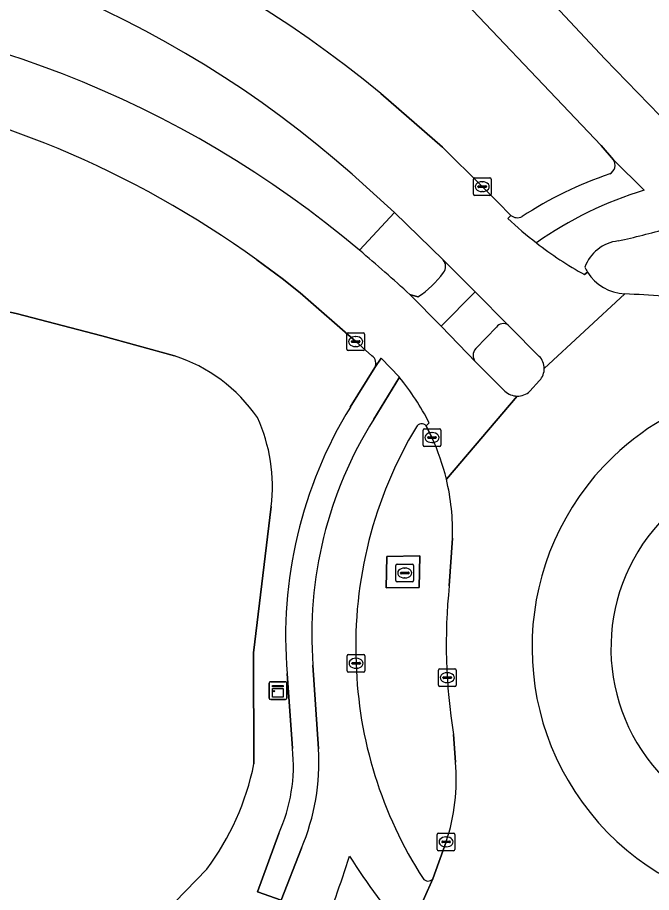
# Model space of a CAD drawing. Extents: x 156141 to 158132, y 385651 to 388333.
# Drawn here: x 156631.44 to 156667.37, y 387006.45 to 387056.07 of the extents above; entities that cross this region are included whole.
import ezdxf

# ---------------------------------------------------------------- set-up
doc = ezdxf.new("R2010")
doc.units = 0
for name, color, linetype in [('IMGEO_Berm_gesloten', 7, 'Continuous'), ('IMGEO_Berm_groen', 7, 'Continuous'), ('IMGEO_Brandkraan', 7, 'Continuous'), ('IMGEO_Fietspad_gesloten', 7, 'Continuous'), ('IMGEO_Groenvoorziening', 7, 'Continuous'), ('IMGEO_Kast', 7, 'Continuous'), ('IMGEO_Kolk', 7, 'Continuous'), ('IMGEO_Rijbaan_lokaal_gesloten', 7, 'Continuous'), ('IMGEO_Verkeerseiland_gesloten', 7, 'Continuous'), ('IMGEO_Verkeerseiland_groen', 7, 'Continuous'), ('IMGEO_Voetpad_gesloten', 7, 'Continuous'), ('IMGEO_Voetpad_open', 7, 'Continuous')]:
    doc.layers.add(name, color=color, linetype=linetype)

msp = doc.modelspace()

# ---------------------------------------------------------------- linework, layer by layer
at = {"layer": 'IMGEO_Berm_gesloten'}
for centre, radius, start, end in [((156675.574, 387020.338), 15, 309.267, 133.8223), ((156675.597, 387020.358), 15.001, 133.9393, 309.15), ((156675.604, 387020.316), 10.535, 134.8161, 309.0931)]:
    msp.add_arc(centre, radius, start, end, dxfattribs=at)
at = {"layer": 'IMGEO_Berm_groen'}
for points in [[(156665.217, 387048.004), (156664.517, 387048.809), (156654.668, 387059.197), (156637.23, 387075.979), (156632.609, 387080.235)], [(156652.026, 387051.764), (156655.519, 387048.72), (156657.775, 387046.482), (156658.664, 387045.596), (156659.397, 387044.85)]]:
    msp.add_lwpolyline(points, dxfattribs=at)
for centre, radius, start, end in [((156610.048, 387000.891), 65.956, 50.47183, 85.7732), ((156664.738, 387047.701), 0.567, 298.4363, 32.3161), ((156671.936, 387026.636), 21.703, 108.6167, 123.2528), ((156659.768, 387045.324), 0.602, 231.9458, 296.4377)]:
    msp.add_arc(centre, radius, start, end, dxfattribs=at)
at = {"layer": 'IMGEO_Brandkraan'}
for p, q in [((156652.882, 387024.147), (156652.882, 387024.999)), ((156652.957, 387025.073), (156653.809, 387025.073)), ((156653.37, 387024.853), (156653.395, 387024.853)), ((156653.883, 387024.999), (156653.883, 387024.147)), ((156653.141, 387024.567), (156653.141, 387024.579)), ((156653.579, 387024.53), (156653.181, 387024.53)), ((156653.184, 387024.616), (156653.582, 387024.616)), ((156653.393, 387024.293), (156653.368, 387024.293)), ((156653.625, 387024.579), (156653.625, 387024.567)), ((156653.809, 387024.073), (156652.957, 387024.073))]:
    msp.add_line(p, q, dxfattribs=at)
for points in [[(156652.882, 387024.147), (156652.882, 387024.999)], [(156652.957, 387025.073), (156653.809, 387025.073)], [(156653.883, 387024.999), (156653.883, 387024.147)], [(156653.809, 387024.073), (156652.957, 387024.073)]]:
    msp.add_lwpolyline(points, dxfattribs=at)
for centre, radius, start, end in [((156652.959, 387024.997), 0.0765, 91.552, 178.448), ((156652.959, 387024.997), 0.0765, 91.552, 178.448), ((156653.807, 387024.997), 0.0765, 1.552, 88.448), ((156653.807, 387024.997), 0.0765, 1.552, 88.448), ((156653.181, 387024.576), 0.0403, 85.8775, 175.7526), ((156653.178, 387024.566), 0.0366, 178.938, 274.7102), ((156653.582, 387024.573), 0.043, 264.8664, 352.4533), ((156653.586, 387024.578), 0.0386, 1.7309, 96.639), ((156652.959, 387024.149), 0.0765, 181.552, 268.448), ((156652.959, 387024.149), 0.0765, 181.552, 268.448), ((156653.807, 387024.149), 0.0765, 271.552, 358.448), ((156653.807, 387024.149), 0.0765, 271.552, 358.448)]:
    msp.add_arc(centre, radius, start, end, dxfattribs=at)
for centre, major_axis, ratio, start_param, end_param in [((156653.369, 387024.573), (-0.387, 0.002), 0.722429, 4.712389, 7.853982), ((156653.394, 387024.573), (-0.39, 0.002), 0.717154, 1.570796, 4.712389)]:
    msp.add_ellipse(centre, major_axis=major_axis, ratio=ratio, start_param=start_param, end_param=end_param, dxfattribs=at)
at = {"layer": 'IMGEO_Fietspad_gesloten'}
for points in [[(156584.52, 387125.717), (156588.096, 387122.206), (156619.052, 387092.718), (156625.015, 387087.177), (156632.609, 387080.235), (156637.23, 387075.979), (156654.668, 387059.197), (156664.517, 387048.809), (156665.217, 387048.004), (156666.96, 387046.283)], [(156669.052, 387049.5), (156667.832, 387050.518), (156664.716, 387053.734), (156661.917, 387056.729), (156657.161, 387061.719), (156648.491, 387070.145), (156635.339, 387082.677), (156627.531, 387089.98), (156609.424, 387107.126), (156607.808, 387108.704)], [(156663.574, 387041.493), (156663.74, 387041.638)], [(156659.242, 387038.629), (156657.383, 387040.512), (156655.445, 387038.57), (156657.411, 387036.527)], [(156657.414, 387037.299), (156658.582, 387038.514)], [(156653.084, 387035.668), (156651.629, 387033.289)], [(156654.592, 387032.914), (156654.77, 387033.088)], [(156648.181, 387019.339), (156648.49, 387014.592)], [(156647.523, 387008.963), (156646.377, 387006.026), (156643.611, 386998.854)], [(156653.557, 387004.057), (156654.977, 387007.232)]]:
    msp.add_lwpolyline(points, dxfattribs=at)
for centre, radius, start, end in [((156673.13, 387025.918), 21.279, 106.8555, 125.2659), ((156656.03, 387085.985), 43.621, 282.5109, 286.2787), ((156673.989, 387060.269), 21.471, 232.2496, 240.9826), ((156665.726, 387041.147), 2.267, 96.2462, 160.3518), ((156666.116, 387043.121), 2.801, 205.638, 211.9674), ((156658.967, 387038.253), 0.465, 53.8356, 145.9326), ((156657.813, 387036.911), 0.557, 135.8631, 223.6916), ((156641.37, 387026.172), 15.079, 27.2986, 39.0297), ((156671.01, 387021.098), 22.896, 147.828, 184.4051), ((156674.745, 387020.444), 24.141, 149.0493, 182.3559), ((156654.337, 387032.684), 0.344, 42.1047, 149.1102), ((156674.401, 387020.155), 23.786, 181.6933, 212.8537), ((156636.211, 387013.804), 12.304, 336.8316, 3.6731), ((156603.797, 387022.797), 48.597, 337.135, 342.9068), ((156682.274, 387028.839), 37.932, 212.4018, 220.7929), ((156654.705, 387007.444), 0.345, 214.0448, 322.0548)]:
    msp.add_arc(centre, radius, start, end, dxfattribs=at)
at = {"layer": 'IMGEO_Groenvoorziening'}
for points in [[(156651.789, 387085.454), (156645.142, 387078.614), (156638.627, 387085.663), (156635.339, 387082.677), (156648.491, 387070.145), (156657.161, 387061.719), (156661.917, 387056.729), (156664.716, 387053.734), (156667.832, 387050.518), (156669.052, 387049.5), (156669.865, 387050.886)], [(156651.527, 387036.882), (156650.604, 387037.695), (156647.455, 387040.461), (156646.431, 387041.272), (156645.007, 387042.328)], [(156640.333, 387036.887), (156636.208, 387038.015), (156631.369, 387039.287), (156626.863, 387040.248), (156625.016, 387040.632)], [(156625.016, 387040.632), (156626.863, 387040.248), (156631.369, 387039.287), (156636.208, 387038.015), (156640.333, 387036.887)], [(156650.299, 387033.984), (156651.682, 387036.224)], [(156644.832, 387013.745), (156644.814, 387020.043), (156645.818, 387028.342)], [(156645.818, 387028.342), (156644.814, 387020.043), (156644.832, 387013.745)], [(156647.017, 387014.62), (156646.719, 387018.87)], [(156643.611, 386998.854), (156646.377, 387006.026), (156645.046, 387006.482), (156646.239, 387009.801)], [(156642.164, 387007.779), (156637.947, 387003.428), (156635.247, 387000.982), (156628.039, 386995.664), (156625.4, 386993.867), (156617.286, 386986.974), (156612.136, 386981.615), (156605.346, 386975.738), (156601.235, 386972.918), (156595.267, 386967.331), (156589.128, 386961.896), (156582.611, 386956.127), (156573.932, 386948.917), (156566.855, 386943.032), (156562.908, 386939.438), (156560.207, 386939.439), (156554.538, 386945.809), (156548.555, 386953.619)], [(156637.947, 387003.428), (156642.164, 387007.779)]]:
    msp.add_lwpolyline(points, dxfattribs=at)
for centre, radius, start, end in [((156612.075, 386996.716), 56.258, 54.1701, 80.538), ((156637.539, 387028.241), 9.086, 34.451, 72.0945), ((156637.539, 387028.241), 9.086, 34.451, 72.0945), ((156651.257, 387036.471), 0.491, 329.793, 56.7171), ((156671.516, 387020.977), 24.886, 148.4906, 184.8577), ((156636.493, 387029.468), 9.393, 353.1135, 24.618), ((156636.493, 387029.468), 9.393, 353.1135, 24.618), ((156637.899, 387013.62), 9.173, 335.3983, 6.2598), ((156630.492, 387016.578), 14.617, 322.9881, 348.8235), ((156630.492, 387016.578), 14.617, 322.9881, 348.8235)]:
    msp.add_arc(centre, radius, start, end, dxfattribs=at)
at = {"layer": 'IMGEO_Kast'}
for p, q in [((156645.775, 387018.404), (156646.616, 387018.404)), ((156646.616, 387018.404), (156645.775, 387018.404)), ((156646.7, 387018.329), (156646.7, 387017.488)), ((156646.7, 387017.488), (156646.7, 387018.329)), ((156645.7, 387017.479), (156645.7, 387018.32)), ((156645.7, 387018.32), (156645.7, 387017.479)), ((156646.625, 387017.404), (156645.784, 387017.404)), ((156645.784, 387017.404), (156646.625, 387017.404))]:
    msp.add_line(p, q, dxfattribs=at)
for points in [[(156645.895, 387018.194), (156646.495, 387018.194), (156646.495, 387018.109), (156645.895, 387018.109), (156645.895, 387018.194)], [(156645.895, 387018.019), (156646.495, 387018.019), (156646.495, 387017.53), (156645.895, 387017.53), (156645.895, 387018.019)]]:
    msp.add_lwpolyline(points, dxfattribs=at)
msp.add_circle((156645.979, 387017.868), 0.0377, dxfattribs=at)
for centre, start, end in [((156645.778, 387018.326), 92.4484, 184.2845), ((156645.778, 387018.326), 92.4484, 184.2845), ((156646.622, 387018.326), 2.4484, 94.2845), ((156646.622, 387018.326), 2.4484, 94.2845), ((156645.778, 387017.482), 182.4484, 274.2845), ((156645.778, 387017.482), 182.4484, 274.2845), ((156646.622, 387017.482), 272.4484, 4.2845), ((156646.622, 387017.482), 272.4484, 4.2845)]:
    msp.add_arc(centre, 0.0779, start, end, dxfattribs=at)
at = {"layer": 'IMGEO_Kolk'}
for p, q in [((156657.274, 387046.056), (156657.274, 387046.908)), ((156657.349, 387046.982), (156658.201, 387046.982)), ((156657.762, 387046.762), (156657.787, 387046.762)), ((156658.275, 387046.908), (156658.275, 387046.056)), ((156657.533, 387046.476), (156657.533, 387046.488)), ((156657.971, 387046.439), (156657.573, 387046.439)), ((156657.576, 387046.525), (156657.974, 387046.525)), ((156657.785, 387046.202), (156657.76, 387046.202)), ((156658.017, 387046.488), (156658.017, 387046.476)), ((156658.201, 387045.982), (156657.349, 387045.982)), ((156650.178, 387038.195), (156651.03, 387038.195)), ((156650.103, 387037.269), (156650.103, 387038.121)), ((156650.362, 387037.689), (156650.362, 387037.701)), ((156650.405, 387037.738), (156650.803, 387037.738)), ((156650.591, 387037.975), (156650.616, 387037.975)), ((156650.846, 387037.701), (156650.846, 387037.689)), ((156651.104, 387038.121), (156651.104, 387037.269)), ((156651.03, 387037.195), (156650.178, 387037.195)), ((156650.8, 387037.652), (156650.402, 387037.652)), ((156650.614, 387037.415), (156650.589, 387037.415)), ((156654.501, 387032.751), (156655.353, 387032.751)), ((156654.426, 387031.825), (156654.426, 387032.677)), ((156654.685, 387032.245), (156654.685, 387032.257)), ((156654.728, 387032.294), (156655.126, 387032.294)), ((156654.914, 387032.531), (156654.939, 387032.531)), ((156655.169, 387032.257), (156655.169, 387032.245)), ((156655.427, 387032.677), (156655.427, 387031.825)), ((156655.353, 387031.751), (156654.501, 387031.751)), ((156655.123, 387032.208), (156654.725, 387032.208)), ((156654.937, 387031.971), (156654.912, 387031.971)), ((156650.124, 387019.026), (156650.124, 387019.878)), ((156650.199, 387019.952), (156651.051, 387019.952)), ((156651.125, 387019.878), (156651.125, 387019.026)), ((156650.383, 387019.446), (156650.383, 387019.458)), ((156650.821, 387019.409), (156650.423, 387019.409)), ((156650.426, 387019.495), (156650.824, 387019.495)), ((156650.612, 387019.732), (156650.637, 387019.732)), ((156650.867, 387019.458), (156650.867, 387019.446)), ((156651.051, 387018.952), (156650.199, 387018.952)), ((156650.635, 387019.172), (156650.61, 387019.172)), ((156655.292, 387018.211), (156655.292, 387019.063)), ((156655.367, 387019.137), (156656.219, 387019.137)), ((156655.78, 387018.917), (156655.805, 387018.917)), ((156656.293, 387019.063), (156656.293, 387018.211)), ((156655.551, 387018.631), (156655.551, 387018.643)), ((156655.989, 387018.594), (156655.591, 387018.594)), ((156655.594, 387018.68), (156655.992, 387018.68)), ((156655.803, 387018.357), (156655.778, 387018.357)), ((156656.035, 387018.643), (156656.035, 387018.631)), ((156656.219, 387018.137), (156655.367, 387018.137)), ((156655.226, 387008.896), (156655.226, 387009.748)), ((156655.301, 387009.822), (156656.153, 387009.822)), ((156655.714, 387009.602), (156655.739, 387009.602)), ((156656.227, 387009.748), (156656.227, 387008.896)), ((156655.485, 387009.316), (156655.485, 387009.328)), ((156655.923, 387009.279), (156655.525, 387009.279)), ((156655.528, 387009.365), (156655.926, 387009.365)), ((156655.737, 387009.042), (156655.712, 387009.042)), ((156655.969, 387009.328), (156655.969, 387009.316)), ((156656.153, 387008.822), (156655.301, 387008.822))]:
    msp.add_line(p, q, dxfattribs=at)
for points in [[(156657.274, 387046.056), (156657.274, 387046.908)], [(156657.349, 387046.982), (156658.201, 387046.982)], [(156658.275, 387046.908), (156658.275, 387046.056)], [(156658.201, 387045.982), (156657.349, 387045.982)], [(156650.178, 387038.195), (156651.03, 387038.195)], [(156650.103, 387037.269), (156650.103, 387038.121)], [(156651.104, 387038.121), (156651.104, 387037.269)], [(156651.03, 387037.195), (156650.178, 387037.195)], [(156654.501, 387032.751), (156655.353, 387032.751)], [(156654.426, 387031.825), (156654.426, 387032.677)], [(156655.427, 387032.677), (156655.427, 387031.825)], [(156655.353, 387031.751), (156654.501, 387031.751)], [(156650.124, 387019.026), (156650.124, 387019.878)], [(156650.199, 387019.952), (156651.051, 387019.952)], [(156651.125, 387019.878), (156651.125, 387019.026)], [(156651.051, 387018.952), (156650.199, 387018.952)], [(156655.292, 387018.211), (156655.292, 387019.063)], [(156655.367, 387019.137), (156656.219, 387019.137)], [(156656.293, 387019.063), (156656.293, 387018.211)], [(156656.219, 387018.137), (156655.367, 387018.137)], [(156655.226, 387008.896), (156655.226, 387009.748)], [(156655.301, 387009.822), (156656.153, 387009.822)], [(156656.227, 387009.748), (156656.227, 387008.896)], [(156656.153, 387008.822), (156655.301, 387008.822)]]:
    msp.add_lwpolyline(points, dxfattribs=at)
for centre, radius, start, end in [((156657.351, 387046.906), 0.0765, 91.552, 178.448), ((156657.351, 387046.906), 0.0765, 91.552, 178.448), ((156658.199, 387046.906), 0.0765, 1.552, 88.448), ((156658.199, 387046.906), 0.0765, 1.552, 88.448), ((156657.573, 387046.485), 0.0403, 85.8775, 175.7526), ((156657.57, 387046.475), 0.0366, 178.938, 274.7102), ((156657.974, 387046.482), 0.043, 264.8664, 352.4533), ((156657.978, 387046.487), 0.0386, 1.7309, 96.639), ((156657.351, 387046.058), 0.0765, 181.552, 268.448), ((156657.351, 387046.058), 0.0765, 181.552, 268.448), ((156658.199, 387046.058), 0.0765, 271.552, 358.448), ((156658.199, 387046.058), 0.0765, 271.552, 358.448), ((156650.18, 387038.119), 0.0765, 91.552, 178.448), ((156650.18, 387038.119), 0.0765, 91.552, 178.448), ((156651.028, 387038.119), 0.0765, 1.552, 88.448), ((156651.028, 387038.119), 0.0765, 1.552, 88.448), ((156650.402, 387037.698), 0.0403, 85.8775, 175.7526), ((156650.399, 387037.688), 0.0366, 178.938, 274.7102), ((156650.803, 387037.695), 0.043, 264.8664, 352.4533), ((156650.807, 387037.7), 0.0386, 1.7309, 96.639), ((156650.18, 387037.271), 0.0765, 181.552, 268.448), ((156650.18, 387037.271), 0.0765, 181.552, 268.448), ((156651.028, 387037.271), 0.0765, 271.552, 358.448), ((156651.028, 387037.271), 0.0765, 271.552, 358.448), ((156654.503, 387032.675), 0.0765, 91.552, 178.448), ((156654.503, 387032.675), 0.0765, 91.552, 178.448), ((156655.351, 387032.675), 0.0765, 1.552, 88.448), ((156655.351, 387032.675), 0.0765, 1.552, 88.448), ((156654.725, 387032.254), 0.0403, 85.8775, 175.7526), ((156654.722, 387032.244), 0.0366, 178.938, 274.7102), ((156655.126, 387032.251), 0.043, 264.8664, 352.4533), ((156655.13, 387032.256), 0.0386, 1.7309, 96.639), ((156654.503, 387031.827), 0.0765, 181.552, 268.448), ((156654.503, 387031.827), 0.0765, 181.552, 268.448), ((156655.351, 387031.827), 0.0765, 271.552, 358.448), ((156655.351, 387031.827), 0.0765, 271.552, 358.448), ((156650.201, 387019.876), 0.0765, 91.552, 178.448), ((156650.201, 387019.876), 0.0765, 91.552, 178.448), ((156651.049, 387019.876), 0.0765, 1.552, 88.448), ((156651.049, 387019.876), 0.0765, 1.552, 88.448), ((156650.423, 387019.455), 0.0403, 85.8775, 175.7526), ((156650.42, 387019.445), 0.0366, 178.938, 274.7102), ((156650.824, 387019.452), 0.043, 264.8664, 352.4533), ((156650.828, 387019.457), 0.0386, 1.7309, 96.639), ((156650.201, 387019.028), 0.0765, 181.552, 268.448), ((156650.201, 387019.028), 0.0765, 181.552, 268.448), ((156651.049, 387019.028), 0.0765, 271.552, 358.448), ((156651.049, 387019.028), 0.0765, 271.552, 358.448), ((156655.369, 387019.061), 0.0765, 91.552, 178.448), ((156655.369, 387019.061), 0.0765, 91.552, 178.448), ((156656.217, 387019.061), 0.0765, 1.552, 88.448), ((156656.217, 387019.061), 0.0765, 1.552, 88.448), ((156655.591, 387018.64), 0.0403, 85.8775, 175.7526), ((156655.588, 387018.63), 0.0366, 178.938, 274.7102), ((156655.992, 387018.637), 0.043, 264.8664, 352.4533), ((156655.996, 387018.642), 0.0386, 1.7309, 96.639), ((156655.369, 387018.213), 0.0765, 181.552, 268.448), ((156655.369, 387018.213), 0.0765, 181.552, 268.448), ((156656.217, 387018.213), 0.0765, 271.552, 358.448), ((156656.217, 387018.213), 0.0765, 271.552, 358.448), ((156655.303, 387009.746), 0.0765, 91.552, 178.448), ((156655.303, 387009.746), 0.0765, 91.552, 178.448), ((156656.151, 387009.746), 0.0765, 1.552, 88.448), ((156656.151, 387009.746), 0.0765, 1.552, 88.448), ((156655.525, 387009.325), 0.0403, 85.8775, 175.7526), ((156655.522, 387009.315), 0.0366, 178.938, 274.7102), ((156655.926, 387009.322), 0.043, 264.8664, 352.4533), ((156655.93, 387009.327), 0.0386, 1.7309, 96.639), ((156655.303, 387008.898), 0.0765, 181.552, 268.448), ((156655.303, 387008.898), 0.0765, 181.552, 268.448), ((156656.151, 387008.898), 0.0765, 271.552, 358.448), ((156656.151, 387008.898), 0.0765, 271.552, 358.448)]:
    msp.add_arc(centre, radius, start, end, dxfattribs=at)
for centre, major_axis, ratio, start_param, end_param in [((156657.761, 387046.482), (-0.387, 0.002), 0.722429, 4.712389, 7.853982), ((156657.786, 387046.482), (-0.39, 0.002), 0.717154, 1.570796, 4.712389), ((156650.59, 387037.695), (-0.387, 0.002), 0.722429, 4.712389, 7.853982), ((156650.615, 387037.695), (-0.39, 0.002), 0.717154, 1.570796, 4.712389), ((156654.913, 387032.251), (-0.387, 0.002), 0.722429, 4.712389, 7.853982), ((156654.938, 387032.251), (-0.39, 0.002), 0.717154, 1.570796, 4.712389), ((156650.611, 387019.452), (-0.387, 0.002), 0.722429, 4.712389, 7.853982), ((156650.636, 387019.452), (-0.39, 0.002), 0.717154, 1.570796, 4.712389), ((156655.779, 387018.637), (-0.387, 0.002), 0.722429, 4.712389, 7.853982), ((156655.804, 387018.637), (-0.39, 0.002), 0.717154, 1.570796, 4.712389), ((156655.713, 387009.322), (-0.387, 0.002), 0.722429, 4.712389, 7.853982), ((156655.738, 387009.322), (-0.39, 0.002), 0.717154, 1.570796, 4.712389)]:
    msp.add_ellipse(centre, major_axis=major_axis, ratio=ratio, start_param=start_param, end_param=end_param, dxfattribs=at)
at = {"layer": 'IMGEO_Rijbaan_lokaal_gesloten'}
for points in [[(156659.227, 387044.679), (156659.397, 387044.85), (156658.664, 387045.596), (156657.775, 387046.482), (156655.519, 387048.72), (156652.026, 387051.764)], [(156650.395, 387047.189), (156652.798, 387045.012), (156655.563, 387042.326), (156657.383, 387040.512), (156659.242, 387038.629), (156659.347, 387038.523), (156661.007, 387036.855)], [(156645.007, 387042.328), (156646.431, 387041.272), (156647.455, 387040.461), (156650.604, 387037.695), (156651.527, 387036.882)], [(156663.74, 387041.638), (156663.574, 387041.493)], [(156659.064, 387034.881), (156657.411, 387036.527), (156655.445, 387038.57), (156653.678, 387040.364)], [(156665.853, 387040.405), (156661.292, 387036.177)], [(156661.292, 387036.177), (156665.853, 387040.405)], [(156651.682, 387036.224), (156652.05, 387036.749), (156653.084, 387035.668)], [(156661.026, 387035.494), (156660.473, 387034.874)], [(156659.75, 387034.603), (156655.743, 387029.884)], [(156655.743, 387029.884), (156659.75, 387034.603)], [(156654.77, 387033.088), (156654.592, 387032.914), (156654.927, 387032.251)], [(156656.094, 387026.555), (156655.905, 387023.848)], [(156656.143, 387015.418), (156656.26, 387013.842)], [(156655.727, 387009.322), (156654.977, 387007.232), (156653.557, 387004.057), (156652.268, 387001.617), (156651.919, 387001.873)]]:
    msp.add_lwpolyline(points, dxfattribs=at)
for centre, radius, start, end in [((156610.048, 387000.891), 65.956, 50.47183, 85.7732), ((156610.591, 387002.29), 60.002, 48.44202, 87.94939), ((156612.549, 386997.625), 59.263, 49.7751, 87.79872), ((156612.075, 386996.716), 56.258, 54.1701, 80.538), ((156674.127, 387060.414), 21.671, 226.5609, 232.1957), ((156673.989, 387060.269), 21.471, 232.2496, 240.9826), ((156594.052, 386975.327), 88.233, 47.48564, 49.95543), ((156665.976, 387043.042), 2.64, 212.132, 267.3383), ((156563.123, 385315.335), 1728.126, 86.448342, 86.592002), ((156651.257, 387036.471), 0.491, 329.793, 56.7171), ((156660.319, 387036.167), 0.973, 0.5972, 45.0021), ((156660.308, 387036.167), 0.985, 316.8667, 0.5756), ((156641.37, 387026.172), 15.079, 27.2986, 39.0297), ((156675.574, 387020.338), 15, 309.267, 133.8223), ((156659.772, 387035.642), 1.039, 227.0716, 268.8081), ((156659.773, 387035.642), 1.039, 268.737, 312.3577), ((156643.067, 387026.838), 13.037, 13.5109, 24.5314), ((156675.597, 387020.358), 15.001, 133.9393, 309.15), ((156643.206, 387026.879), 12.892, 358.5594, 13.4784), ((156688.316, 387020.545), 32.579, 174.1805, 189.0538), ((156645.355, 387012.836), 10.951, 341.2809, 5.2686)]:
    msp.add_arc(centre, radius, start, end, dxfattribs=at)
at = {"layer": 'IMGEO_Verkeerseiland_gesloten'}
for points in [[(156655.563, 387042.326), (156652.798, 387045.012), (156650.82, 387042.873)], [(156653.678, 387040.364), (156654.133, 387040.225)], [(156658.582, 387038.514), (156657.414, 387037.299)], [(156661.007, 387036.855), (156659.347, 387038.523), (156659.242, 387038.629)], [(156657.411, 387036.527), (156659.064, 387034.881)], [(156660.473, 387034.874), (156661.026, 387035.494)]]:
    msp.add_lwpolyline(points, dxfattribs=at)
for centre, radius, start, end in [((156594.052, 386975.327), 88.233, 47.48564, 49.95543), ((156655.097, 387041.953), 0.597, 324.4741, 38.7082), ((156651.019, 387044.946), 5.655, 303.4067, 323.8009), ((156658.967, 387038.253), 0.465, 53.8356, 145.9326), ((156657.813, 387036.911), 0.557, 135.8631, 223.6916), ((156660.319, 387036.167), 0.973, 0.5972, 45.0021), ((156660.308, 387036.167), 0.985, 316.8667, 0.5756), ((156659.772, 387035.642), 1.039, 227.0716, 268.8081), ((156659.773, 387035.642), 1.039, 268.737, 312.3577)]:
    msp.add_arc(centre, radius, start, end, dxfattribs=at)
at = {"layer": 'IMGEO_Verkeerseiland_groen'}
for points in [[(156650.82, 387042.873), (156652.798, 387045.012), (156650.395, 387047.189)], [(156654.927, 387032.251), (156654.592, 387032.914)], [(156655.905, 387023.848), (156656.094, 387026.555)], [(156656.26, 387013.842), (156656.143, 387015.418)], [(156654.977, 387007.232), (156655.727, 387009.322)]]:
    msp.add_lwpolyline(points, dxfattribs=at)
msp.add_lwpolyline([(156652.368, 387025.514), (156654.241, 387025.548), (156654.195, 387023.755), (156652.334, 387023.721)], close=True, dxfattribs=at)
for centre, radius, start, end in [((156610.591, 387002.29), 60.002, 48.44202, 87.94939), ((156612.549, 386997.625), 59.263, 49.7751, 87.79872), ((156656.03, 387085.985), 43.621, 282.5109, 286.2787), ((156665.726, 387041.147), 2.267, 96.2462, 160.3518), ((156666.116, 387043.121), 2.801, 205.638, 211.9674), ((156665.976, 387043.042), 2.64, 212.132, 267.3383), ((156563.123, 385315.335), 1728.126, 86.448342, 86.592002), ((156674.745, 387020.444), 24.141, 149.0493, 182.3559), ((156654.337, 387032.684), 0.344, 42.1047, 149.1102), ((156643.067, 387026.838), 13.037, 13.5109, 24.5314), ((156643.206, 387026.879), 12.892, 358.5594, 13.4784), ((156675.604, 387020.316), 10.535, 134.8161, 309.0931), ((156688.316, 387020.545), 32.579, 174.1805, 189.0538), ((156674.401, 387020.155), 23.786, 181.6933, 212.8537), ((156645.355, 387012.836), 10.951, 341.2809, 5.2686), ((156654.705, 387007.444), 0.345, 214.0448, 322.0548)]:
    msp.add_arc(centre, radius, start, end, dxfattribs=at)
at = {"layer": 'IMGEO_Voetpad_gesloten'}
for points in [[(156657.383, 387040.512), (156655.563, 387042.326)], [(156654.133, 387040.225), (156653.678, 387040.364), (156655.445, 387038.57), (156657.383, 387040.512)]]:
    msp.add_lwpolyline(points, dxfattribs=at)
msp.add_lwpolyline([(156652.368, 387025.514), (156652.334, 387023.721), (156654.195, 387023.755), (156654.241, 387025.548)], close=True, dxfattribs=at)
for centre, radius, start, end in [((156655.097, 387041.953), 0.597, 324.4741, 38.7082), ((156651.019, 387044.946), 5.655, 303.4067, 323.8009)]:
    msp.add_arc(centre, radius, start, end, dxfattribs=at)
at = {"layer": 'IMGEO_Voetpad_open'}
for points in [[(156666.96, 387046.283), (156665.217, 387048.004)], [(156659.397, 387044.85), (156659.227, 387044.679)], [(156653.084, 387035.668), (156652.05, 387036.749), (156651.682, 387036.224), (156650.299, 387033.984)], [(156651.629, 387033.289), (156653.084, 387035.668)], [(156648.49, 387014.592), (156648.181, 387019.339)], [(156646.719, 387018.87), (156647.017, 387014.62)], [(156646.239, 387009.801), (156645.046, 387006.482), (156646.377, 387006.026), (156647.523, 387008.963)]]:
    msp.add_lwpolyline(points, dxfattribs=at)
for centre, radius, start, end in [((156664.738, 387047.701), 0.567, 298.4363, 32.3161), ((156671.936, 387026.636), 21.703, 108.6167, 123.2528), ((156673.13, 387025.918), 21.279, 106.8555, 125.2659), ((156674.127, 387060.414), 21.671, 226.5609, 232.1957), ((156659.768, 387045.324), 0.602, 231.9458, 296.4377), ((156671.516, 387020.977), 24.886, 148.4906, 184.8577), ((156671.01, 387021.098), 22.896, 147.828, 184.4051), ((156637.899, 387013.62), 9.173, 335.3983, 6.2598), ((156636.211, 387013.804), 12.304, 336.8316, 3.6731), ((156603.797, 387022.797), 48.597, 337.135, 342.9068), ((156682.274, 387028.839), 37.932, 212.4018, 220.7929)]:
    msp.add_arc(centre, radius, start, end, dxfattribs=at)

doc.saveas('drawing.dxf')
